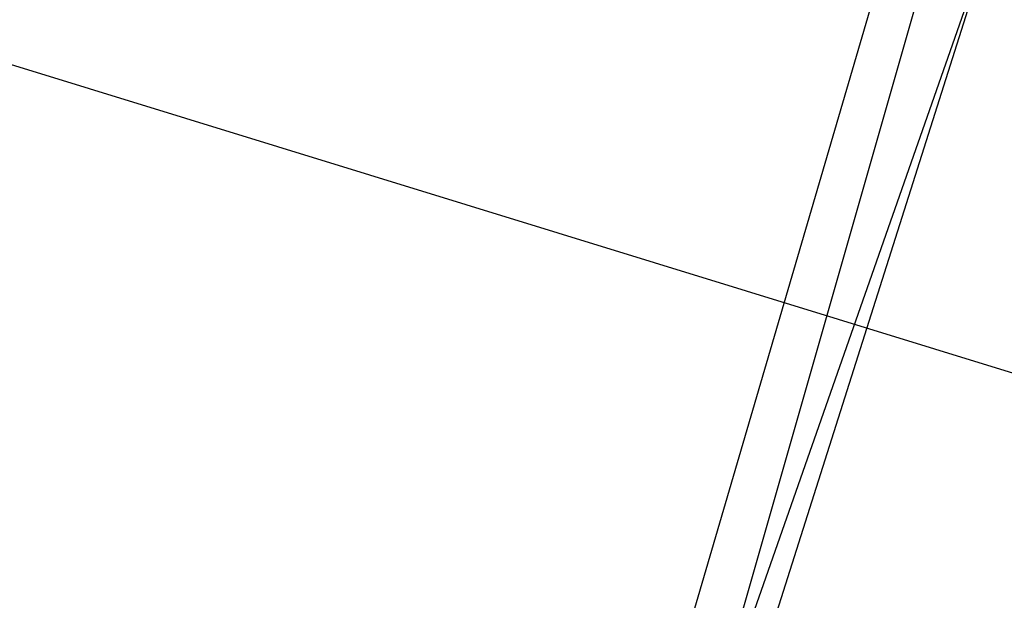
# Model space of a CAD drawing. Header units: feet. Extents: x -79 to 198, y -22 to 181.
# Tile 809 of 982: x 119.207 to 119.508, y 149.047 to 149.225. Entities that reach past the tile are written whole.
import ezdxf

# ---------------------------------------------------------------- set-up
doc = ezdxf.new("R2010")
doc.units = ezdxf.units.FT
doc.layers.add('A-AREA-UNIDAD', color=30, linetype='CONTINUOUS')
doc.layers.add('A-LINEA', color=7, linetype='CONTINUOUS')

msp = doc.modelspace()

# ---------------------------------------------------------------- linework, layer by layer
at = {"layer": 'A-AREA-UNIDAD'}
msp.add_lwpolyline([(122.848, 148.0889), (115.808, 150.2578), (115.2, 150.2578), (115.168, 150.4178), (111.328, 151.2178), (111.28, 151.3778), (104, 152.7289), (99.072, 153.3689), (92.192, 153.9022), (87.92, 153.9733), (87.92, 152.7289), (87.2, 149.8133), (91.36, 148.8889), (91.52, 148.5333), (92.672, 148.4089), (92.72, 147.2889), (92.512, 146.4889), (94.848, 146.0622), (96.96, 145.4222), (97.088, 143.9822), (93.088, 127.1644), (96.32, 126.4178)], dxfattribs=at)
at = {"layer": 'A-LINEA'}
for points in [[(119.3333, 148.7111), (119.0533, 148.8044), (119.24, 149.3511), (119.5067, 149.2578), (119.3333, 148.7111)], [(119.0533, 148.7911), (119.3333, 148.7111), (119.4933, 149.2711), (119.2133, 149.3511), (119.0533, 148.7911)], [(119.3333, 148.7111), (119.0533, 148.8044), (119.24, 149.3511), (119.5067, 149.2578), (119.3333, 148.7111)], [(119.0533, 148.7911), (119.3333, 148.7111), (119.4933, 149.2711), (119.2133, 149.3511), (119.0533, 148.7911)], [(119.32, 148.7244), (119.0667, 148.8044), (119.24, 149.3378), (119.5067, 149.2578), (119.32, 148.7244)], [(119.0667, 148.8044), (119.32, 148.7244), (119.48, 149.2711), (119.2267, 149.3378), (119.0667, 148.8044)], [(119.32, 148.7244), (119.0667, 148.8044), (119.24, 149.3378), (119.5067, 149.2578), (119.32, 148.7244)], [(119.0667, 148.8044), (119.32, 148.7244), (119.48, 149.2711), (119.2267, 149.3378), (119.0667, 148.8044)]]:
    msp.add_lwpolyline(points, dxfattribs=at)

doc.saveas('drawing.dxf')
